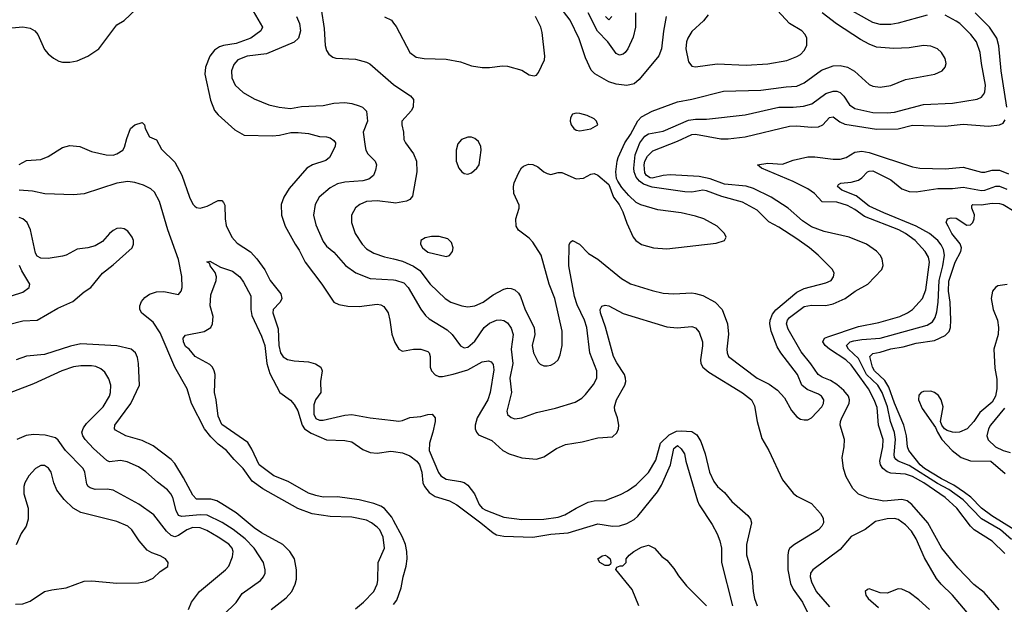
# Model space of a CAD drawing. Header units: inches. Extents: x 1305375 to 1407406, y 744550 to 841633.
# Tile 399 of 509: x 1377933 to 1383377, y 820439 to 823672. Entities that reach past the tile are written whole.
import ezdxf

# ---------------------------------------------------------------- set-up
doc = ezdxf.new("R2010")
doc.units = ezdxf.units.IN
doc.header["$MEASUREMENT"] = 0
doc.layers.add('B3872', color=7, linetype='Continuous')
doc.layers.add('B3882', color=7, linetype='Continuous')

msp = doc.modelspace()

# ---------------------------------------------------------------- linework, layer by layer
at = {"layer": 'B3872', "color": 5}
for points, elevation in [([(1379172, 823810), (1379274.6, 823630), (1379266.3, 823610), (1379210.2, 823570), (1379130, 823540.6), (1379060.5, 823530), (1379037.7, 823522.3), (1379010, 823502.9), (1378984.7, 823470), (1378959.8, 823410), (1378957.1, 823370), (1378987.3, 823227.3), (1379010, 823170.3), (1379030, 823146.5), (1379122.3, 823062.3), (1379174.1, 823034.1), (1379329.7, 823030.3), (1379370, 823034), (1379432.3, 823047.8), (1379472.3, 823047.8), (1379530, 823042.6), (1379590, 823026.7), (1379630, 823023.6), (1379650, 823017.9), (1379670, 823003.2), (1379679.8, 822990), (1379676.6, 822970), (1379646, 822910), (1379626.2, 822893.8), (1379552.4, 822870), (1379520.8, 822850), (1379422.5, 822737.5), (1379393.4, 822690), (1379379.1, 822650), (1379381.2, 822590), (1379399.7, 822530), (1379455.2, 822430), (1379477.9, 822397.9), (1379510.8, 822330), (1379602.6, 822210), (1379670.5, 822110), (1379697.6, 822097.6), (1379748, 822088), (1379810, 822085.3), (1379910, 822097.8), (1379930, 822095.1), (1379945.8, 822085.8), (1379970.1, 822050), (1379980.2, 822010), (1379990, 821933.4), (1380000, 821906.7)], 1120), ([(1377890, 823627.6), (1377950, 823632.9), (1377990, 823626), (1378016.5, 823610), (1378033.2, 823590), (1378070, 823506.7), (1378090, 823482.6), (1378119.5, 823459.5), (1378150, 823442.6), (1378170, 823437.4), (1378210, 823436.9), (1378250, 823444.4), (1378309.8, 823470.2), (1378369.8, 823510.2), (1378470, 823644.4), (1378510, 823668.4), (1378576.8, 823730)], 1120), ([(1379600.2, 823730), (1379616.5, 823623.5), (1379621.7, 823530), (1379630, 823501), (1379641.4, 823481.4), (1379664.4, 823464.4), (1379679.9, 823459.9), (1379790, 823453.4), (1379850, 823437.8), (1379868.4, 823428.4), (1380000, 823313.4)], 1160), ([(1379462.7, 823690), (1379479.5, 823650), (1379485.8, 823610), (1379473.5, 823570), (1379450, 823548.5), (1379297.3, 823482.7), (1379190, 823470.9), (1379139.7, 823450), (1379115.9, 823424.1), (1379103, 823390), (1379105.4, 823350), (1379123.6, 823310), (1379168.9, 823270), (1379230, 823235), (1379310, 823200.7), (1379367.3, 823187.3), (1379430, 823181.4), (1379490, 823192.1), (1379610, 823197.1), (1379670, 823210.2), (1379730, 823214), (1379770, 823209.1), (1379810, 823195.8), (1379827.3, 823187.3), (1379850, 823166), (1379855, 823110), (1379832.3, 823050), (1379842.4, 822970), (1379846.5, 822950), (1379858, 822930), (1379898.9, 822890), (1379905.2, 822870), (1379900.9, 822839.1), (1379888.9, 822810), (1379863.1, 822790), (1379830, 822781.4), (1379730, 822773), (1379690, 822764.4), (1379650, 822741.4), (1379589.2, 822690), (1379566.7, 822650), (1379556.9, 822590), (1379570, 822538), (1379610, 822446), (1379630, 822418.5), (1379670, 822385.5), (1379733.4, 822313.4), (1379791.4, 822271.4), (1379870, 822240.2), (1380000, 822232.5)], 1140), ([(1379950, 823687.9), (1379988.2, 823670), (1380000, 823653.4)], 1180), ([(1377930, 822870.7), (1377970, 822893.7), (1378050, 822898.3), (1378090, 822916), (1378170, 822965.7), (1378210, 822976.1), (1378266, 822970), (1378330, 822942.8), (1378410, 822924.2), (1378450, 822923.5), (1378470, 822929.2), (1378502.4, 822950), (1378512.8, 822967.2), (1378524.6, 823015.4), (1378545.1, 823070), (1378569.3, 823090), (1378610, 823104), (1378622, 823090), (1378626, 823070), (1378650, 823024.9), (1378690, 823007.7), (1378716.7, 822956.7), (1378790, 822883.6), (1378830, 822812.6), (1378871.2, 822690), (1378890, 822652.3), (1378900.7, 822640.7), (1378910, 822633.2), (1378930, 822628.8), (1378970, 822641.3), (1379030, 822672), (1379050, 822671.7), (1379060.5, 822660.5), (1379066.4, 822646.4), (1379068.1, 822570), (1379074.3, 822534.3), (1379106, 822470), (1379135.9, 822435.9), (1379208.5, 822388.5), (1379243.9, 822350), (1379288.8, 822288.8), (1379318.1, 822230), (1379376.2, 822156.2), (1379381.9, 822130), (1379378.7, 822121.3), (1379371.9, 822108.1), (1379333.4, 822070), (1379333, 822050), (1379361.9, 821961.9), (1379365.7, 821870), (1379375.4, 821830), (1379390, 821807.1), (1379413.3, 821793.3), (1379450, 821785), (1379530, 821779), (1379568.7, 821768.7), (1379598, 821750), (1379605.2, 821730), (1379595.6, 821670), (1379598.7, 821610), (1379568.4, 821570), (1379558.7, 821541.3), (1379559.2, 821490), (1379570, 821466.2), (1379590, 821457.6), (1379610, 821457.8), (1379730, 821485.5), (1379770, 821488.1), (1379870, 821469.3), (1380000, 821454.4)], 1080), ([(1379790, 820412.8), (1379834, 820450), (1379891.6, 820510), (1379909.8, 820550), (1379913.2, 820570), (1379914.4, 820670), (1379949.8, 820750), (1379943.2, 820810), (1379923.4, 820850), (1379910, 820865.3), (1379878.2, 820890), (1379850, 820904.3), (1379770, 820920.5), (1379650, 820924.3), (1379550, 820938.8), (1379470, 820968.9), (1379277.4, 821077.4), (1379218.9, 821118.9), (1379168.9, 821190), (1379118.6, 821238.6), (1379076.4, 821290), (1379030, 821325), (1378990, 821364.4), (1378955, 821410), (1378882.2, 821550), (1378858, 821630), (1378790, 821750.9), (1378710, 821941), (1378670, 821999.9), (1378608.7, 822048.7), (1378597.4, 822070), (1378596.7, 822090), (1378606, 822114), (1378624.6, 822135.4), (1378650, 822153.4), (1378690, 822166.9), (1378729.5, 822169.5), (1378810, 822153), (1378825.1, 822170), (1378830.8, 822190), (1378828.9, 822251.1), (1378810, 822345.1), (1378752.6, 822510), (1378706, 822666), (1378678, 822718), (1378657, 822737), (1378617.3, 822757.3), (1378570, 822772.2), (1378530, 822776.5), (1378470, 822767.5), (1378290, 822709), (1378230, 822702.7), (1378071, 822709), (1378002.7, 822722.7), (1377929.9, 822729.9)], 1080), ([(1380000, 822658.8), (1379910, 822670.4), (1379850, 822665.6), (1379813.1, 822650), (1379789.5, 822630.5), (1379767.5, 822590), (1379767.7, 822550), (1379787.5, 822490), (1379827.1, 822430), (1379850, 822404.4), (1379890, 822380.7), (1379950, 822360.5), (1380000, 822348.6)], 1160), ([(1377870, 821986.6), (1377950, 822007.3), (1378030, 822009.3), (1378143.4, 822076.6), (1378227.5, 822112.5), (1378290, 822166), (1378326, 822190), (1378390.9, 822270), (1378450, 822316.2), (1378554.6, 822410), (1378562, 822430), (1378562.3, 822450), (1378554.8, 822470), (1378530, 822502), (1378510, 822516.1), (1378490, 822519.8), (1378470, 822516.4), (1378450, 822506), (1378429, 822490), (1378390, 822445.7), (1378350, 822420.8), (1378310.2, 822409.8), (1378250, 822403.5), (1378190, 822369.8), (1378170, 822364.1), (1378090, 822350.6), (1378050, 822352.3), (1378030, 822364.8), (1378020.6, 822380.6), (1377991.6, 822510), (1377973.5, 822550), (1377950, 822571.4), (1377930, 822578.2)], 1120), ([(1380000, 820902.4), (1379990, 820920.9), (1379950, 820969.3), (1379930, 820981.7), (1379890, 820996.6), (1379810, 821016.3), (1379690, 821033.3), (1379610, 821031.6), (1379570, 821040.2), (1379530, 821053.1), (1379418.1, 821118.1), (1379338.8, 821150), (1379257.2, 821210), (1379216.8, 821296.8), (1379193.9, 821333.9), (1379050, 821432.5), (1379030, 821478.7), (1379019.2, 821570), (1379009.9, 821610), (1379013.2, 821710), (1379008.5, 821730), (1378998.3, 821750), (1378984.5, 821764.5), (1378903.1, 821810), (1378869.8, 821849.8), (1378850, 821865.4), (1378838.5, 821890), (1378837.4, 821910), (1378850, 821926.4), (1378953.2, 821946.8), (1378989.5, 821970), (1378999.7, 821990), (1379002, 822030), (1378986.6, 822090), (1378989.7, 822149.7), (1379019.3, 822230), (1379020.7, 822250), (1379013, 822273), (1378986.3, 822310), (1378983.7, 822323.7), (1378969.7, 822330), (1378970, 822334), (1378971.1, 822331.1), (1378984.1, 822335.9), (1379043.6, 822303.6), (1379110, 822281.7), (1379150, 822250.3), (1379170, 822220.5), (1379210, 822144.7), (1379210.7, 822070), (1379216.8, 822036.8), (1379270, 821922.4), (1379288.5, 821870), (1379298.9, 821770), (1379315.1, 821715.1), (1379370.3, 821610), (1379430, 821567.9), (1379450, 821544.4), (1379470, 821509.1), (1379495.4, 821430), (1379508.3, 821408.3), (1379545, 821385), (1379630, 821347.9), (1379730, 821345.3), (1379770, 821337.8), (1379830, 821294.3), (1379870, 821278.3), (1379910, 821275.4), (1379985.7, 821285.7), (1380000, 821283.5)], 1060), ([(1377830, 822126), (1377950, 822165.8), (1377985.1, 822190), (1377989.6, 822210), (1377943.9, 822283.9), (1377932, 822312)], 1140), ([(1379323.5, 820410), (1379406, 820474), (1379436.8, 820510), (1379456.1, 820550), (1379463.1, 820576.9), (1379462.5, 820630), (1379451.8, 820690), (1379427.2, 820730), (1379387.7, 820770), (1379270, 820833.3), (1379230, 820860.7), (1379130, 820944.3), (1379050, 820995.2), (1379023.5, 821010), (1378990, 821020.2), (1378910, 821020.9), (1378890, 821042.3), (1378839, 821139), (1378790, 821216.5), (1378770, 821238.6), (1378670, 821315.9), (1378610, 821345.2), (1378519.6, 821370), (1378462.3, 821402.3), (1378456.9, 821410), (1378458.9, 821430), (1378547.6, 821550), (1378594.7, 821650), (1378589.9, 821770), (1378584.3, 821804.3), (1378573.6, 821830), (1378548.9, 821848.9), (1378469.1, 821869.1), (1378270, 821879.6), (1378213.4, 821866.6), (1378070, 821821), (1377970, 821810.9), (1377913, 821790)], 1120), ([(1379059.1, 820380.9), (1379130, 820448.9), (1379162.1, 820497.9), (1379264, 820570), (1379281.5, 820590), (1379289.8, 820610), (1379290.7, 820630), (1379281.4, 820670), (1379229.8, 820750), (1379179.9, 820799.9), (1379112.7, 820852.7), (1379051.8, 820891.8), (1378970, 820931.5), (1378930, 820934.3), (1378830, 820924.1), (1378810.5, 820930.5), (1378798, 820958), (1378780.2, 821030), (1378769.1, 821050), (1378750, 821072.2), (1378694.1, 821114.1), (1378630, 821170.8), (1378590, 821199.3), (1378526.3, 821226.3), (1378490, 821233.8), (1378430, 821226.6), (1378414.5, 821234.5), (1378341.1, 821301.1), (1378295.2, 821350), (1378281, 821370), (1378277, 821390), (1378285.3, 821414.7), (1378301.8, 821438.2), (1378394.4, 821530), (1378429.8, 821590), (1378435.6, 821610), (1378435.8, 821650), (1378425.8, 821685.8), (1378402.9, 821722.9), (1378381.8, 821741.8), (1378354, 821754), (1378330, 821758.4), (1378270, 821758.4), (1378230, 821751.3), (1378164.9, 821730), (1378010, 821658.4), (1377810, 821581.8)], 1140), ([(1378865.3, 820410), (1378882.4, 820450), (1378927.8, 820510), (1379070, 820628.4), (1379088.8, 820650), (1379110, 820701), (1379112.9, 820730), (1379107.2, 820750), (1379090, 820770.5), (1379030.7, 820810), (1378966.6, 820846.6), (1378930, 820861.1), (1378890, 820862.8), (1378856.5, 820850), (1378810, 820818.6), (1378790, 820812.5), (1378770, 820818.7), (1378744, 820844), (1378673.8, 820933.8), (1378592.2, 820992.2), (1378449.8, 821069.8), (1378416.1, 821076.1), (1378350, 821074.5), (1378322, 821082), (1378310.5, 821090.5), (1378303.4, 821103.4), (1378292.6, 821170), (1378282.8, 821190), (1378185.7, 821290), (1378145.6, 821345.6), (1378130, 821359), (1378073.4, 821373.4), (1378010, 821378.1), (1377967.9, 821372.1), (1377916.1, 821350)], 1160), ([(1377910, 820440.3), (1377950, 820440.9), (1377990, 820456), (1378070, 820508.9), (1378110, 820519.6), (1378190, 820530.2), (1378290, 820565.7), (1378331.2, 820568.8), (1378470, 820555.3), (1378590, 820558), (1378630, 820564.9), (1378670, 820583.7), (1378710, 820619.3), (1378751.8, 820648.2), (1378754, 820670), (1378738.9, 820690), (1378710, 820706.4), (1378662.5, 820722.5), (1378638, 820738), (1378592.9, 820790), (1378553.5, 820850), (1378530, 820871.3), (1378470, 820897.2), (1378270, 820946), (1378228, 820970), (1378178.5, 821018.5), (1378137.3, 821070), (1378121.5, 821110), (1378106.2, 821170), (1378091.8, 821191.8), (1378070, 821205.7), (1378050, 821206.9), (1378019.5, 821190), (1377984.2, 821150), (1377960.3, 821110), (1377954.9, 821090), (1377954.9, 821050), (1377979, 820970), (1377980.2, 820910), (1377967.9, 820870), (1377940.7, 820830), (1377912.8, 820767.2)], 1180)]:
    msp.add_lwpolyline(points, dxfattribs=dict(at, elevation=elevation))
at = {"layer": 'B3882', "color": 5}
for points, elevation in [([(1381508, 823690), (1381492, 823608), (1381480.9, 823510), (1381467, 823473), (1381358.5, 823341.5), (1381330, 823316.4), (1381290, 823308.3), (1381230, 823315.1), (1381190, 823328.2), (1381112, 823372), (1381092.1, 823392.1), (1381061.4, 823461.4), (1381025.4, 823565.4), (1380976.5, 823670), (1380854, 823830)], 1160), ([(1382950, 823697.7), (1382790, 823652.1), (1382750, 823644.8), (1382690, 823645.3), (1382650, 823655.9), (1382378.7, 823810)], 1140), ([(1381740.3, 823699.7), (1381713.7, 823666.3), (1381650, 823606.6), (1381626.2, 823570), (1381619.2, 823550), (1381616.5, 823510), (1381630, 823438.8), (1381650, 823415.5), (1381670, 823410.4), (1381790, 823427.6), (1381950, 823419.8), (1382070, 823428.6), (1382174.6, 823445.5), (1382230, 823467.6), (1382250, 823480.3), (1382270, 823501.6), (1382285.4, 823530), (1382285.4, 823570), (1382275.8, 823590), (1382256.9, 823610), (1382190, 823651.8), (1382078.2, 823770)], 1180), ([(1380000, 822348.6), (1380050, 822336.8), (1380110, 822309.6), (1380144.6, 822284.6), (1380203, 822210), (1380284.7, 822130), (1380317.1, 822110), (1380377.3, 822090), (1380410, 822083.8), (1380449.3, 822090), (1380494.7, 822110), (1380550.5, 822149.5), (1380610, 822180.8), (1380630, 822186.7), (1380650, 822185.5), (1380670, 822177.8), (1380690, 822160.3), (1380701.4, 822141.4), (1380727.3, 822067.3), (1380776.9, 821970), (1380781.1, 821930), (1380767.1, 821870), (1380773.4, 821830), (1380798.7, 821778.7), (1380810, 821766.3), (1380830, 821758.3), (1380850, 821756.9), (1380870, 821761.7), (1380890, 821772), (1380910, 821790.6), (1380921.6, 821818.4), (1380931.8, 821870), (1380932.4, 821950), (1380891.9, 822130), (1380861.2, 822210), (1380816.5, 822370), (1380770, 822441.3), (1380750, 822463), (1380690, 822508), (1380677.4, 822530), (1380675.1, 822570), (1380695.1, 822630), (1380694.7, 822645.3), (1380665.1, 822710), (1380662.2, 822750), (1380666.2, 822770), (1380690, 822822.4), (1380706.9, 822853.1), (1380717.5, 822862.5), (1380746.6, 822873.4), (1380770, 822871.3), (1380797.8, 822857.8), (1380830, 822830.4), (1380850, 822820.4), (1380870, 822815.5), (1380910, 822827.3), (1380930, 822827.3), (1381010, 822791), (1381050, 822796), (1381090, 822818), (1381110, 822822), (1381130, 822812), (1381190, 822761), (1381215.8, 822690), (1381247.7, 822650), (1381268, 822610), (1381290, 822546), (1381325.3, 822470), (1381340.4, 822450), (1381370, 822429), (1381438, 822410), (1381510, 822404.6), (1381783.2, 822436.8), (1381829, 822451), (1381839, 822470), (1381829.3, 822490), (1381789.5, 822530), (1381716.2, 822570), (1381670, 822585.3), (1381590, 822603.7), (1381460.3, 822620.3), (1381367.2, 822647.2), (1381341.8, 822661.8), (1381300, 822700), (1381263, 822743), (1381239.2, 822779.2), (1381232.8, 822792.8), (1381229.7, 822829.7), (1381235.5, 822890), (1381241.9, 822910), (1381278.2, 822990), (1381310, 823037.1), (1381350, 823113), (1381370, 823134.8), (1381430, 823165.2), (1381570, 823218), (1381650, 823232.6), (1381823.9, 823276.1), (1382030, 823282.3), (1382170, 823301.3), (1382230, 823303.9), (1382270, 823323.5), (1382366.7, 823393.3), (1382430, 823416.2), (1382470, 823419.5), (1382510.1, 823410.1), (1382548.2, 823388.2), (1382630, 823314.4), (1382650, 823303.5), (1382690, 823298), (1382750, 823308.4), (1382830, 823341.5), (1382992.7, 823370), (1383033.6, 823390), (1383049.6, 823410), (1383055.8, 823430), (1383050, 823457.2), (1383029.6, 823490), (1383006.6, 823510), (1382970, 823526.3), (1382930, 823529.7), (1382850, 823516.9), (1382766.5, 823513.5), (1382670, 823520.2), (1382630, 823536), (1382581.9, 823561.9), (1382448.3, 823648.3), (1382369.8, 823710)], 1160), ([(1380000, 822232.5), (1380010, 822231.9), (1380056.1, 822216.1), (1380080.6, 822190), (1380150, 822071.7), (1380176, 822036), (1380197.2, 822017.2), (1380296.7, 821956.7), (1380323.5, 821930), (1380370, 821868.9), (1380390, 821857.8), (1380410, 821861.3), (1380450, 821894.2), (1380501.3, 821970), (1380530, 821994.1), (1380570, 822009.4), (1380590, 822011.8), (1380610, 822008.2), (1380630, 821995.5), (1380650, 821965.3), (1380660.8, 821930), (1380650.1, 821850), (1380658.6, 821770), (1380643.2, 821690), (1380652.2, 821610), (1380626.5, 821506.5), (1380630, 821488.7), (1380650, 821471.7), (1380670, 821465.2), (1380710, 821469.3), (1380790, 821500.2), (1380896.2, 821523.8), (1381003.7, 821556.3), (1381040.7, 821579.3), (1381061.5, 821598.5), (1381105.7, 821654.3), (1381123.5, 821690), (1381124.4, 821730), (1381084.7, 821830), (1381068.1, 821970), (1381055.5, 822010), (1381015.4, 822095.4), (1381000.9, 822140.9), (1380971.9, 822290), (1380968.6, 822311.4), (1380971.5, 822428.5), (1380978.4, 822441.6), (1380990, 822450.4), (1381027.7, 822430), (1381078.5, 822378.6), (1381130, 822347.2), (1381260.5, 822240.5), (1381310, 822211.2), (1381430, 822174), (1381490, 822160.2), (1381550, 822155.4), (1381650, 822160.9), (1381670, 822158), (1381710, 822145.9), (1381778.3, 822110), (1381816.9, 822070), (1381845.8, 821990), (1381852.2, 821932.2), (1381842.7, 821850), (1381844.1, 821830), (1381852.3, 821810), (1382010, 821690.2), (1382076.4, 821656.4), (1382122.3, 821622.3), (1382161.4, 821581.4), (1382201.1, 821510), (1382230, 821476.4), (1382250, 821463), (1382270, 821458), (1382290, 821459.3), (1382310, 821470.4), (1382368.4, 821531.6), (1382378, 821550), (1382378.9, 821570), (1382365.6, 821590), (1382350, 821601.4), (1382286.1, 821626.1), (1382257.3, 821650), (1382234.2, 821710), (1382140.7, 821830), (1382121.8, 821861.8), (1382087.3, 821950), (1382081.1, 821990), (1382082.8, 822010), (1382096, 822044), (1382113.1, 822066.9), (1382230, 822165.8), (1382270, 822185.6), (1382390, 822215.9), (1382418.9, 822230), (1382433, 822250), (1382435.6, 822270), (1382426, 822290), (1382348.3, 822370), (1382299.1, 822410), (1382230, 822460.6), (1382130, 822524.2), (1382074.1, 822554.1), (1382010, 822618), (1381930, 822663.6), (1381814.2, 822694.2), (1381730, 822725.4), (1381710, 822728.3), (1381650, 822718.9), (1381610, 822719.7), (1381430, 822746.2), (1381382, 822762), (1381359.6, 822779.6), (1381341.6, 822801.6), (1381330.6, 822830), (1381328.1, 822850), (1381334.9, 822925.1), (1381361.2, 822990), (1381390, 823027.9), (1381410, 823040.1), (1381490, 823055), (1381630, 823116.3), (1381670, 823121.9), (1381730, 823121), (1381944.9, 823144.9), (1382130, 823187.5), (1382210, 823187.5), (1382266.1, 823193.9), (1382312.7, 823207.3), (1382390, 823264.4), (1382430, 823275.9), (1382450, 823275.9), (1382470, 823269.3), (1382490, 823248.1), (1382520.5, 823200.5), (1382550, 823180.1), (1382650, 823158.1), (1382730, 823156.9), (1382770, 823161.1), (1382930, 823202.2), (1383090, 823210.2), (1383227, 823233), (1383250, 823243.6), (1383262.5, 823257.5), (1383270, 823270.8), (1383273.6, 823310), (1383249.9, 823429.9), (1383242.7, 823490), (1383222.9, 823550), (1383191.6, 823590), (1383130.7, 823650), (1383110, 823663.4), (1383050, 823697.3)], 1140), ([(1381337.7, 823710), (1381338.4, 823630), (1381324.1, 823575.9), (1381295.7, 823510), (1381279.7, 823490), (1381270, 823481.2), (1381250, 823475.8), (1381230, 823484.2), (1381184.7, 823550), (1381127.8, 823607.8), (1381076.1, 823710)], 1140), ([(1383391.7, 823188.3), (1383359.7, 823390), (1383347.4, 823527.4), (1383335.4, 823570), (1383294.1, 823630), (1383216.2, 823710)], 1120), ([(1380000, 823653.4), (1380013.9, 823633.9), (1380090, 823490.5), (1380125.2, 823465.2), (1380170, 823456.9), (1380290, 823453.7), (1380370, 823438.4), (1380430, 823417.6), (1380490, 823408), (1380530, 823408.2), (1380602.3, 823417.7), (1380630, 823415.3), (1380710, 823392.4), (1380750, 823367.7), (1380778, 823362), (1380790, 823366), (1380800.7, 823379.3), (1380834, 823450), (1380836.8, 823470), (1380822, 823602), (1380814.3, 823630), (1380784, 823690)], 1180), ([(1381207.6, 823690), (1381190, 823671.1), (1381172.4, 823690)], 1120), ([(1380000, 823313.4), (1380007.2, 823307.2), (1380094.4, 823250), (1380110.4, 823230), (1380108.5, 823190), (1380098.7, 823170), (1380046.3, 823110), (1380044.9, 823090), (1380054.3, 823050), (1380056.1, 823010), (1380065.8, 822990), (1380110.9, 822930.9), (1380127.1, 822890), (1380128, 822830), (1380104.3, 822695.7), (1380090, 822678), (1380072.2, 822667.8), (1380010, 822657.5), (1380000, 822658.8)], 1160), ([(1383348.9, 820408.9), (1383264.7, 820504.7), (1383207.8, 820547.8), (1383120.7, 820640.7), (1383031.2, 820750), (1382954.3, 820890), (1382866.2, 820990), (1382838.9, 821010), (1382810, 821017.9), (1382710, 821008.3), (1382625.2, 821025.2), (1382570, 821048.6), (1382538.8, 821078.8), (1382502.9, 821142.9), (1382487.4, 821190), (1382479.8, 821250), (1382492.1, 821310), (1382493.7, 821350), (1382469.9, 821430), (1382471.2, 821450), (1382479.2, 821470), (1382519.6, 821550), (1382520.6, 821570), (1382514.7, 821590), (1382490, 821620.9), (1382450, 821654.1), (1382416.3, 821676.3), (1382370, 821695.5), (1382347.1, 821710), (1382307.8, 821767.8), (1382254.4, 821834.4), (1382181.2, 821961.2), (1382172.6, 821990), (1382177.6, 822010), (1382190, 822024.2), (1382270, 822085.4), (1382310, 822092.6), (1382390, 822091.1), (1382430, 822099.8), (1382497.2, 822130), (1382552, 822170), (1382622, 822210), (1382699.8, 822290), (1382707.9, 822312.1), (1382702, 822350), (1382690.6, 822370), (1382670, 822391.6), (1382614.3, 822430), (1382518.7, 822470), (1382380.1, 822500.1), (1382310, 822526), (1382260.2, 822560.2), (1382181, 822630), (1382087.4, 822690), (1381990, 822738.3), (1381950, 822750.9), (1381830, 822761.6), (1381750, 822791.5), (1381690, 822804.4), (1381530, 822813.5), (1381490, 822810.9), (1381430, 822795.4), (1381417.9, 822797.9), (1381398, 822810), (1381390, 822825.2), (1381385.5, 822870), (1381390, 822890.2), (1381403.5, 822916.5), (1381432.6, 822947.4), (1381570, 823001), (1381650, 823037.4), (1381670, 823038.8), (1381810, 823013.5), (1381850, 823013.3), (1381944.2, 823024.2), (1382190, 823082.5), (1382230, 823084.5), (1382310, 823076.9), (1382350, 823080.1), (1382373, 823090), (1382410, 823130.2), (1382430, 823135.2), (1382467.7, 823107.7), (1382494.4, 823094.4), (1382670, 823067.1), (1382790, 823069.2), (1382870, 823088), (1383050, 823083.4), (1383150, 823093.7), (1383290, 823083.7), (1383350, 823090.2), (1383370, 823100.3), (1383382.2, 823117.8)], 1120), ([(1383380.2, 820720.2), (1383310, 820788.5), (1383210.6, 820850.6), (1383190.6, 820870.6), (1383115.2, 820970), (1383049.4, 821030), (1382931.9, 821110), (1382870, 821145.2), (1382830, 821159.2), (1382750, 821163.5), (1382730, 821172), (1382705.9, 821190), (1382692, 821210), (1382688, 821230), (1382704.6, 821310), (1382706.2, 821350), (1382680.7, 821430), (1382673.6, 821526.4), (1382656.9, 821570), (1382625.2, 821630), (1382530, 821762.4), (1382499.9, 821790), (1382410.4, 821850), (1382386.7, 821870), (1382373.9, 821890), (1382382.2, 821910), (1382401.4, 821918.6), (1382570, 821974.6), (1382683.3, 821996.7), (1382799.7, 822030), (1382842.4, 822050), (1382868.9, 822070), (1382924.3, 822130), (1382942.2, 822177.8), (1382963.9, 822330), (1382958, 822358), (1382939.5, 822390), (1382883.4, 822450), (1382829.9, 822490), (1382794.1, 822510), (1382603.2, 822583.2), (1382550, 822623), (1382510, 822644.1), (1382450, 822662.6), (1382370, 822665.3), (1382327.3, 822710), (1382290, 822736.3), (1382210, 822777.9), (1382033.7, 822850), (1382012, 822870), (1382070, 822877.9), (1382150, 822873.4), (1382210, 822895.2), (1382290, 822913), (1382330, 822913.3), (1382430, 822899.9), (1382470, 822899.8), (1382502.6, 822910), (1382550, 822938.8), (1382590, 822944.7), (1382630, 822938.1), (1382870, 822859), (1382910, 822850.1), (1383050, 822848), (1383150, 822856.6), (1383250, 822828.2), (1383270, 822828.9), (1383310, 822839.8), (1383350, 822839.7), (1383399.9, 822819.9)], 1080), ([(1383416.7, 820796.7), (1383355.2, 820850), (1383251.1, 820911.1), (1383150, 821015.7), (1383070, 821073.1), (1383007.1, 821107.1), (1382850, 821206.9), (1382790.8, 821230.8), (1382779.5, 821239.5), (1382770.3, 821250.3), (1382767.5, 821267.5), (1382774.6, 821350), (1382770, 821388), (1382747.8, 821450), (1382731.6, 821530), (1382701.5, 821610), (1382676.9, 821650), (1382614.3, 821710), (1382570, 821797.4), (1382514.8, 821850), (1382503.6, 821870), (1382524.5, 821890), (1382544.2, 821895.8), (1382590, 821903.5), (1382690, 821910.1), (1382950, 821982), (1382979.9, 822000.1), (1382995.4, 822024.6), (1383003.1, 822056.9), (1383010.8, 822109.2), (1383016.4, 822230), (1383037.1, 822310), (1383045.3, 822370), (1383040.5, 822400.5), (1383027.4, 822427.4), (1383008.7, 822450), (1382963, 822490), (1382890.4, 822530.4), (1382710, 822603.1), (1382630, 822640.3), (1382557.1, 822697.1), (1382477.7, 822730), (1382454, 822750), (1382460.1, 822759.9), (1382472.7, 822767.3), (1382530, 822773.4), (1382570, 822784.5), (1382590, 822796.5), (1382620.9, 822830), (1382630, 822835.1), (1382650, 822836.4), (1382750, 822786.4), (1382810, 822737), (1382850, 822722.1), (1382890, 822720.5), (1383010, 822738.9), (1383090, 822738.5), (1383150, 822745.7), (1383250, 822727), (1383270, 822729.7), (1383330, 822750.9), (1383350, 822750.9), (1383390, 822735.4)], 1060), ([(1383430, 820852.5), (1383308, 820928), (1383250, 820971), (1383191, 821031), (1383157.5, 821057.5), (1383097.4, 821097.4), (1383030, 821131.8), (1382935.7, 821190), (1382912.5, 821210), (1382849.3, 821290), (1382842.1, 821310), (1382835.4, 821370), (1382820.9, 821430), (1382770, 821550.5), (1382739.1, 821639.1), (1382716.8, 821676.8), (1382659.7, 821730), (1382648.9, 821750), (1382633.2, 821810), (1382650, 821825.5), (1382690, 821832.7), (1382750, 821851.4), (1382817.4, 821862.6), (1382890, 821883.3), (1382990, 821898.1), (1383050, 821924.7), (1383072.4, 821947.6), (1383079.5, 821970), (1383081.1, 822010), (1383077.4, 822110), (1383068.6, 822170), (1383070, 822225.5), (1383106, 822330), (1383136.5, 822390), (1383139.8, 822410), (1383132.7, 822432.7), (1383087.2, 822490), (1383065.6, 822530), (1383056, 822550), (1383062, 822570), (1383083.3, 822576.7), (1383110, 822574), (1383170, 822534.9), (1383190, 822537.8), (1383202.3, 822550), (1383210.8, 822570), (1383212.2, 822592.2), (1383196.9, 822630), (1383196.5, 822643.5), (1383202, 822650), (1383248.2, 822648.2), (1383310, 822657.1), (1383350, 822655.2), (1383370.3, 822650), (1383432.1, 822612.1)], 1040), ([(1383391.8, 822208.2), (1383340.8, 822199.2), (1383328.6, 822191.4), (1383311.7, 822170), (1383304.6, 822130), (1383314.8, 822070), (1383338.4, 822010), (1383345.6, 821970), (1383342.8, 821930), (1383318.3, 821850), (1383324.9, 821744.9), (1383335.3, 821684.7), (1383335.8, 821630), (1383328.2, 821590), (1383310, 821557.2), (1383240.9, 821499.1), (1383207.7, 821450), (1383170.9, 821410), (1383130, 821391.2), (1383109.2, 821389.2), (1383090, 821390.6), (1383060.8, 821400.8), (1383046, 821410), (1383030.9, 821430), (1383024.4, 821450), (1383038.4, 821530), (1383028.2, 821570), (1383013.9, 821593.9), (1382990.4, 821610.4), (1382970, 821617.7), (1382930, 821616.5), (1382916.5, 821610), (1382904.2, 821595.8), (1382901.6, 821570), (1382921.9, 821521.9), (1382996.5, 821416.5), (1383007.2, 821390), (1383032.1, 821350), (1383089, 821289), (1383137.7, 821250), (1383190, 821233), (1383301.5, 821230), (1383382, 821162)], 1040), ([(1380000, 821906.7), (1380007.3, 821887.3), (1380029.4, 821849.4), (1380050, 821839.1), (1380110, 821849.3), (1380150, 821850.2), (1380190, 821836), (1380196.5, 821830), (1380202.7, 821810), (1380202.7, 821750), (1380210.2, 821730), (1380230, 821707.7), (1380250, 821698.7), (1380270, 821698.5), (1380330, 821711.2), (1380410, 821735.3), (1380490, 821779.2), (1380524.7, 821784.7), (1380538.8, 821778.8), (1380550, 821764.4), (1380554.6, 821734.6), (1380534.2, 821610), (1380521, 821570), (1380462.1, 821470), (1380450.8, 821430), (1380451.6, 821410), (1380457.8, 821390), (1380470, 821375.8), (1380544, 821344), (1380604.4, 821290), (1380639.1, 821270), (1380710, 821248), (1380790, 821241.1), (1380830, 821254), (1380900.3, 821299.7), (1380950, 821322.8), (1381042.6, 821337.4), (1381130, 821358.6), (1381210, 821365.5), (1381233.7, 821386.3), (1381243.2, 821410), (1381245.4, 821430), (1381237.4, 821470), (1381223.2, 821510), (1381221.7, 821530), (1381232, 821570), (1381277.9, 821650), (1381283.6, 821670), (1381283, 821690), (1381276.4, 821710), (1381233.6, 821773.6), (1381216.6, 821810), (1381171.8, 821971.8), (1381144.4, 822050), (1381142.9, 822070), (1381151.9, 822088.1), (1381170, 822092.8), (1381190, 822088.5), (1381270, 822046.8), (1381510, 821974), (1381567.2, 821967.2), (1381650, 821975), (1381670, 821968.1), (1381690, 821943.7), (1381707.7, 821890), (1381708.9, 821868.9), (1381697.4, 821790), (1381699.8, 821770), (1381710.1, 821750.1), (1381742.3, 821722.3), (1381930, 821607.7), (1381978.9, 821570), (1381995.9, 821535.9), (1382010.1, 821450), (1382036, 821356), (1382074.2, 821290), (1382150, 821127), (1382210, 821054), (1382230, 821037.6), (1382310, 820995.5), (1382360.4, 820940.4), (1382375.6, 820915.6), (1382377.3, 820890), (1382367.6, 820870), (1382349.4, 820850.6), (1382216.5, 820770), (1382191.8, 820750), (1382184, 820736), (1382179.2, 820710), (1382180.6, 820630), (1382194.4, 820554.4), (1382210, 820522.7), (1382261.5, 820450), (1382291.3, 820390)], 1120), ([(1383377.4, 821522.6), (1383301, 821430), (1383290, 821409.6), (1383280.6, 821370), (1383287.8, 821347.8), (1383328.1, 821310), (1383370, 821288.4), (1383410, 821279.1)], 1060), ([(1380000, 821454.4), (1380030, 821451), (1380050, 821454.5), (1380090, 821471.7), (1380150, 821477.2), (1380190, 821489.3), (1380213, 821490), (1380230, 821470.6), (1380230.1, 821450.1), (1380217.5, 821390), (1380197.8, 821330), (1380197.6, 821290), (1380248.5, 821168.5), (1380261.5, 821150), (1380290.6, 821130.6), (1380370, 821117.8), (1380390, 821111.4), (1380410, 821097.3), (1380448.3, 821050), (1380473.9, 820990), (1380490.7, 820970.7), (1380510, 820959.4), (1380610, 820920.9), (1380710, 820907), (1380829.9, 820910.1), (1380910, 820920.1), (1380946.9, 820933.1), (1381010, 820970.9), (1381076.7, 821003.3), (1381110, 821011.5), (1381170, 821013.2), (1381254.5, 821045.5), (1381294.2, 821065.8), (1381340.9, 821099.1), (1381410, 821166.7), (1381450, 821236.5), (1381476.7, 821330), (1381523.9, 821376.1), (1381564.6, 821395.4), (1381590, 821398.9), (1381650, 821393.9), (1381676.3, 821376.3), (1381699.2, 821339.2), (1381722.2, 821270), (1381746.8, 821170), (1381770, 821117), (1381790.8, 821090.8), (1381830, 821057.3), (1381870, 821007.1), (1381958.2, 820930), (1381972.9, 820910), (1381979, 820890), (1381951.5, 820770), (1381951.9, 820711.9), (1381980.5, 820610), (1381988.8, 820510), (1381995.7, 820470), (1382010.7, 820430.7)], 1080), ([(1380000, 821283.5), (1380050, 821276.1), (1380090, 821260.2), (1380127.9, 821230), (1380142.9, 821210), (1380156.5, 821170), (1380162.1, 821110), (1380170.7, 821090), (1380197.3, 821057.3), (1380230, 821034.8), (1380310, 821010.1), (1380350, 820989.4), (1380482.8, 820890), (1380550, 820834), (1380570, 820823.5), (1380610, 820816.3), (1380770.1, 820810.1), (1380870, 820826), (1380965.7, 820834.3), (1381130, 820883.2), (1381210, 820870.1), (1381250, 820873.5), (1381290, 820885), (1381330, 820908), (1381350, 820927), (1381459.6, 821060.4), (1381482.2, 821097.8), (1381530.6, 821210), (1381550, 821300.3), (1381570, 821317.2), (1381590, 821299.3), (1381608.6, 821270), (1381616.2, 821230), (1381679.8, 821010), (1381690, 820987.9), (1381760.7, 820880.7), (1381789.2, 820829.2), (1381804, 820790), (1381813.8, 820750), (1381812.6, 820670), (1381874.5, 820430)], 1060), ([(1380000, 820436.9), (1380018.1, 820461.9), (1380041.3, 820530), (1380052.2, 820590), (1380070.5, 820650), (1380076, 820690), (1380073.5, 820730), (1380065.6, 820770), (1380049.9, 820810), (1380000, 820902.4)], 1060), ([(1383191.6, 820370), (1383089.8, 820490), (1383027.9, 820550), (1383002.2, 820582.2), (1382935.2, 820695.2), (1382890, 820800.4), (1382864, 820844), (1382830, 820878.6), (1382790, 820907.3), (1382770, 820912.8), (1382730, 820912), (1382664, 820896), (1382607.9, 820852.1), (1382530, 820813.3), (1382470, 820742.3), (1382317.7, 820630), (1382304.9, 820610), (1382302.8, 820590), (1382310, 820563), (1382336.2, 820510), (1382410, 820423.8)], 1140), ([(1381356.2, 820430), (1381319.8, 820519.8), (1381228.7, 820631.3), (1381235.3, 820644.7), (1381252, 820652), (1381268, 820652), (1381286, 820670), (1381286, 820690), (1381302, 820710), (1381328.7, 820730), (1381370, 820754), (1381410, 820766), (1381442, 820750), (1381482.8, 820702.8), (1381510, 820682), (1381550, 820636), (1381575.2, 820595.2), (1381619.9, 820539.9), (1381730, 820430.3)], 1040), ([(1382963.1, 820410), (1382904, 820464), (1382850, 820503.1), (1382810, 820522.4), (1382790, 820523.6), (1382730, 820499.6), (1382690, 820503), (1382630, 820523.7), (1382619.8, 820520.2), (1382607.7, 820510), (1382610.6, 820490), (1382623.8, 820470), (1382680.7, 820420.7)], 1160)]:
    msp.add_lwpolyline(points, dxfattribs=dict(at, elevation=elevation))
for points, elevation in [([(1381010, 823155.1), (1380990, 823149.2), (1380978, 823130), (1380976.4, 823110), (1380982, 823090), (1380996.3, 823070), (1381010, 823060.4), (1381030, 823056.4), (1381090, 823068.2), (1381129.2, 823090), (1381122, 823110), (1381110, 823123.7), (1381070, 823142.4), (1381030, 823154)], 1180), ([(1380410, 823022.9), (1380374.8, 823010), (1380354.7, 822985.3), (1380346.5, 822950), (1380346.2, 822890), (1380360.3, 822850), (1380378, 822830), (1380390, 822821.3), (1380410, 822817.6), (1380430, 822824.4), (1380460.7, 822850), (1380473, 822870), (1380484.7, 822950), (1380482.4, 822970), (1380470, 822998), (1380450, 823014.5), (1380430, 823022)], 1180), ([(1380252.8, 822472.8), (1380210, 822472.8), (1380175.1, 822464.9), (1380150.7, 822450), (1380148.9, 822430), (1380160.3, 822410), (1380190, 822386.2), (1380290, 822363), (1380310, 822367.3), (1380326, 822390), (1380329.3, 822410), (1380320.1, 822440.1), (1380299.1, 822459.1)], 1180), ([(1381190, 820654), (1381170, 820654), (1381141.2, 820670), (1381128.7, 820690), (1381152.5, 820707.5), (1381170, 820710.4), (1381183.4, 820703.4), (1381197.3, 820690), (1381200.7, 820670), (1381199.1, 820660.9)], 1040)]:
    msp.add_lwpolyline(points, close=True, dxfattribs=dict(at, elevation=elevation))

doc.saveas('drawing.dxf')
